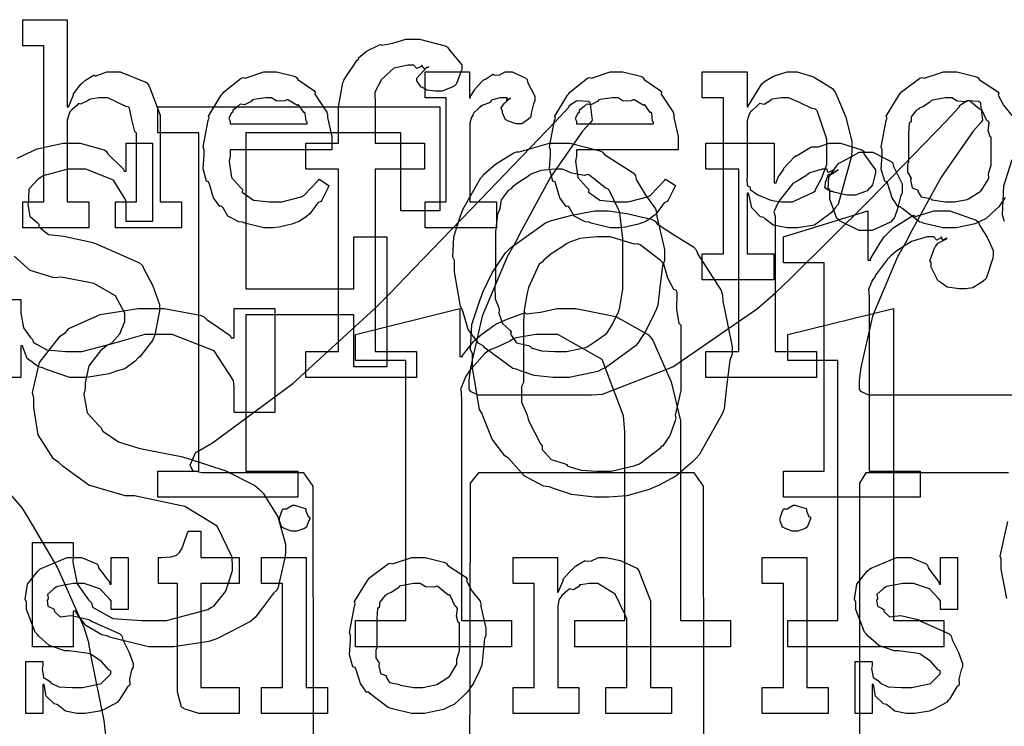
# Model space of a CAD drawing. Extents: x 0 to 8.5, y 0 to 11.
# Tile 289 of 379: x 2.49 to 3.015, y 9.542 to 9.919. Entities that reach past the tile are written whole.
import ezdxf

# ---------------------------------------------------------------- set-up
doc = ezdxf.new("R2010")
doc.units = 0
doc.layers.get('0').update_dxf_attribs({"linetype": 'CONTINUOUS'})

msp = doc.modelspace()

# ---------------------------------------------------------------- linework, layer by layer
at = {"color": 0}
for points in [[(2.49149, 9.82221), (2.50276, 9.82221), (2.50276, 9.90554), (2.49149, 9.90554), (2.49149, 9.91943), (2.51514, 9.91943), (2.51514, 9.87299), (2.51579, 9.87299), (2.51579, 9.87299), (2.51828, 9.87875), (2.51861, 9.87929), (2.5185, 9.87978), (2.52268, 9.88514), (2.52317, 9.88558), (2.52317, 9.88558), (2.52501, 9.8871), (2.52903, 9.88971), (2.52968, 9.88992), (2.53011, 9.88926), (2.53629, 9.89165), (2.53836, 9.89165), (2.5434, 9.89165), (2.55751, 9.8859), (2.55854, 9.88471), (2.55931, 9.88297), (2.56483, 9.86849), (2.56483, 9.86367), (2.56483, 9.82221), (2.57611, 9.82221), (2.57611, 9.80832), (2.54096, 9.80832), (2.54096, 9.82221), (2.55225, 9.82221), (2.55225, 9.85889), (2.55132, 9.85975), (2.54975, 9.8661), (2.54844, 9.87224), (2.54769, 9.87299), (2.54644, 9.87304), (2.53694, 9.87776), (2.53381, 9.87776), (2.53213, 9.87776), (2.52761, 9.87706), (2.52707, 9.8769), (2.52599, 9.87614), (2.52225, 9.87435), (2.52115, 9.87468), (2.521, 9.87451), (2.52024, 9.87364), (2.51768, 9.87125), (2.51682, 9.8705), (2.51665, 9.87017), (2.51617, 9.86925), (2.51514, 9.86572), (2.51514, 9.86453), (2.51514, 9.82221), (2.52664, 9.82221), (2.52664, 9.80832), (2.49149, 9.80832), (2.49149, 9.82221)], [(2.64258, 9.74235), (2.65994, 9.74235), (2.65994, 9.83957), (2.64258, 9.83957), (2.64258, 9.85346), (2.65994, 9.85346), (2.65994, 9.8719), (2.65989, 9.87294), (2.66228, 9.88579), (2.66276, 9.88687), (2.66297, 9.88758), (2.66992, 9.89785), (2.67079, 9.8986), (2.67068, 9.89914), (2.67486, 9.90256), (2.68153, 9.90576), (2.68272, 9.90619), (2.68317, 9.90576), (2.68896, 9.90696), (2.69581, 9.90901), (2.69814, 9.90901), (2.70313, 9.90901), (2.71685, 9.90543), (2.7181, 9.90468), (2.71912, 9.90321), (2.72569, 9.8954), (2.72569, 9.89274), (2.72499, 9.89128), (2.72347, 9.88661), (2.72265, 9.88471), (2.72222, 9.88428), (2.72103, 9.88351), (2.71522, 9.88124), (2.71332, 9.88124), (2.71175, 9.88124), (2.70708, 9.88172), (2.7054, 9.88286), (2.70486, 9.88319), (2.70404, 9.88336), (2.70182, 9.88683), (2.70182, 9.88797), (2.70176, 9.88824), (2.70703, 9.89404), (2.70811, 9.89426), (2.70811, 9.89447), (2.70768, 9.89399), (2.70557, 9.89318), (2.70469, 9.89492), (2.70443, 9.89492), (2.7041, 9.89438), (2.70171, 9.89339), (2.70014, 9.89512), (2.69965, 9.89512), (2.6971, 9.89512), (2.68946, 9.89361), (2.68554, 9.89008), (2.68468, 9.88906), (2.68294, 9.88747), (2.67936, 9.88081), (2.67947, 9.87429), (2.67947, 9.87213), (2.67947, 9.85346), (2.70594, 9.85346), (2.70594, 9.83957), (2.67947, 9.83957), (2.67947, 9.74235), (2.70161, 9.74235), (2.70161, 9.72846), (2.64258, 9.72846), (2.64258, 9.74235)], [(2.62386, 9.80832), (2.62011, 9.80832), (2.60997, 9.81088), (2.60889, 9.81136), (2.60682, 9.81158), (2.60097, 9.81461), (2.59836, 9.81896), (2.5976, 9.81982), (2.59663, 9.81976), (2.59326, 9.82437), (2.59104, 9.8316), (2.59065, 9.83285), (2.58946, 9.83328), (2.58768, 9.83974), (2.58826, 9.84744), (2.58826, 9.84999), (2.58768, 9.85157), (2.59044, 9.86567), (2.59088, 9.86692), (2.5905, 9.86794), (2.59728, 9.87907), (2.59804, 9.87993), (2.59858, 9.88069), (2.60801, 9.88813), (2.6091, 9.88861), (2.61019, 9.88824), (2.62011, 9.89165), (2.62343, 9.89165), (2.6269, 9.89165), (2.63629, 9.88932), (2.63732, 9.88883), (2.63829, 9.88747), (2.64681, 9.88167), (2.64751, 9.88081), (2.64735, 9.87972), (2.65365, 9.87007), (2.65403, 9.86888), (2.65414, 9.86729), (2.65642, 9.8571), (2.65642, 9.85368), (2.65642, 9.84999), (2.60215, 9.84999), (2.60215, 9.84651), (2.60157, 9.84386), (2.60286, 9.83513), (2.60758, 9.82981), (2.60867, 9.82872), (2.60861, 9.82736), (2.61453, 9.82303), (2.62315, 9.82221), (2.62603, 9.82221), (2.62978, 9.82221), (2.64003, 9.82493), (2.641, 9.82547), (2.6416, 9.82579), (2.64914, 9.8335), (2.64968, 9.83436), (2.65489, 9.83089), (2.65429, 9.82949), (2.65099, 9.82314), (2.65056, 9.82243), (2.64899, 9.82172), (2.64469, 9.81581), (2.64404, 9.81526), (2.6429, 9.81429), (2.63906, 9.81164), (2.63601, 9.8106), (2.63514, 9.81028), (2.6334, 9.80985), (2.62825, 9.8086), (2.62494, 9.80832), (2.62386, 9.80832)], [(2.70617, 9.82221), (2.71744, 9.82221), (2.71744, 9.87776), (2.70617, 9.87776), (2.70617, 9.89165), (2.72982, 9.89165), (2.72982, 9.87776), (2.73047, 9.87776), (2.73031, 9.87819), (2.73281, 9.88238), (2.73307, 9.88276), (2.73307, 9.88276), (2.73676, 9.88678), (2.73719, 9.8871), (2.73719, 9.8871), (2.73833, 9.88775), (2.74208, 9.89014), (2.74262, 9.89035), (2.74274, 9.88997), (2.74576, 9.88976), (2.74892, 9.89165), (2.75, 9.89165), (2.75265, 9.89165), (2.75999, 9.88824), (2.76064, 9.88753), (2.76074, 9.88607), (2.76476, 9.87858), (2.76476, 9.87603), (2.76406, 9.87451), (2.76281, 9.86947), (2.76264, 9.86757), (2.76238, 9.86714), (2.76129, 9.86632), (2.75771, 9.86387), (2.75651, 9.86387), (2.75483, 9.86387), (2.75022, 9.8655), (2.74978, 9.86583), (2.74903, 9.86594), (2.7474, 9.86962), (2.7474, 9.87082), (2.74729, 9.87082), (2.74681, 9.87244), (2.74849, 9.87494), (2.74869, 9.87517), (2.74869, 9.87517), (2.74903, 9.87517), (2.75142, 9.87728), (2.75174, 9.87733), (2.75174, 9.87756), (2.75125, 9.87711), (2.74957, 9.87603), (2.75022, 9.87776), (2.75022, 9.87776), (2.74963, 9.87776), (2.74826, 9.87776), (2.74783, 9.87776), (2.74625, 9.87776), (2.74208, 9.87668), (2.74154, 9.87646), (2.74089, 9.87522), (2.73611, 9.87338), (2.73568, 9.87299), (2.73481, 9.87224), (2.73226, 9.86968), (2.73172, 9.8686), (2.73156, 9.86822), (2.73085, 9.86746), (2.73004, 9.86415), (2.73004, 9.86301), (2.73004, 9.82221), (2.74436, 9.82221), (2.74436, 9.80832), (2.70617, 9.80832), (2.70617, 9.82221)], [(2.80871, 9.80832), (2.80496, 9.80832), (2.79482, 9.81088), (2.79372, 9.81136), (2.79167, 9.81158), (2.78581, 9.81461), (2.78321, 9.81896), (2.78244, 9.81982), (2.78147, 9.81976), (2.7781, 9.82437), (2.77588, 9.8316), (2.7755, 9.83285), (2.77431, 9.83328), (2.77251, 9.83974), (2.77311, 9.84744), (2.77311, 9.84999), (2.77251, 9.85157), (2.77528, 9.86567), (2.77572, 9.86692), (2.77533, 9.86794), (2.78213, 9.87907), (2.78288, 9.87993), (2.78342, 9.88069), (2.79286, 9.88813), (2.79394, 9.88861), (2.79503, 9.88824), (2.80496, 9.89165), (2.80826, 9.89165), (2.81174, 9.89165), (2.82113, 9.88932), (2.82215, 9.88883), (2.82314, 9.88747), (2.83165, 9.88167), (2.83236, 9.88081), (2.83219, 9.87972), (2.83849, 9.87007), (2.83886, 9.86888), (2.83897, 9.86729), (2.84125, 9.8571), (2.84125, 9.85368), (2.84125, 9.84999), (2.787, 9.84999), (2.787, 9.84651), (2.7864, 9.84386), (2.78771, 9.83513), (2.79243, 9.82981), (2.79351, 9.82872), (2.79346, 9.82736), (2.79937, 9.82303), (2.808, 9.82221), (2.81087, 9.82221), (2.81461, 9.82221), (2.82488, 9.82493), (2.82585, 9.82547), (2.82644, 9.82579), (2.83399, 9.8335), (2.83453, 9.83436), (2.83974, 9.83089), (2.83914, 9.82949), (2.83583, 9.82314), (2.83539, 9.82243), (2.83382, 9.82172), (2.82954, 9.81581), (2.82889, 9.81526), (2.82775, 9.81429), (2.82389, 9.81164), (2.82086, 9.8106), (2.81999, 9.81028), (2.81825, 9.80985), (2.8131, 9.8086), (2.80979, 9.80832), (2.80871, 9.80832)], [(2.85411, 9.79443), (2.8654, 9.79443), (2.8654, 9.87776), (2.85411, 9.87776), (2.85411, 9.89165), (2.87799, 9.89165), (2.87799, 9.87299), (2.87864, 9.87299), (2.87879, 9.87354), (2.8859, 9.88514), (2.88687, 9.88601), (2.88687, 9.88629), (2.89204, 9.88921), (2.89936, 9.89165), (2.90186, 9.89165), (2.90474, 9.89165), (2.91336, 9.88894), (2.92361, 9.88265), (2.92507, 9.88081), (2.92589, 9.87879), (2.93078, 9.8674), (2.93397, 9.85439), (2.93397, 9.84999), (2.93375, 9.84662), (2.92654, 9.82081), (2.92507, 9.81896), (2.92296, 9.81629), (2.91396, 9.80968), (2.90483, 9.80832), (2.90186, 9.80832), (2.89936, 9.80832), (2.89199, 9.80968), (2.88786, 9.81287), (2.88687, 9.81375), (2.8851, 9.81418), (2.88058, 9.81907), (2.87907, 9.82553), (2.87864, 9.82676), (2.87799, 9.82676), (2.87799, 9.79443), (2.89231, 9.79443), (2.89231, 9.78054), (2.85411, 9.78054), (2.85411, 9.79443)], [(2.60215, 9.86387), (2.64318, 9.86387), (2.64318, 9.86475), (2.64264, 9.86518), (2.64225, 9.86957), (2.64208, 9.86996), (2.64144, 9.86985), (2.63883, 9.87381), (2.6384, 9.87408), (2.63803, 9.87369), (2.63292, 9.87657), (2.63232, 9.87668), (2.63129, 9.87603), (2.62706, 9.87592), (2.62429, 9.87776), (2.62343, 9.87776), (2.6211, 9.87776), (2.61475, 9.8769), (2.6141, 9.87668), (2.61328, 9.87582), (2.60981, 9.87403), (2.60781, 9.87435), (2.60736, 9.87408), (2.60639, 9.87332), (2.60351, 9.87093), (2.60351, 9.87017), (2.60346, 9.86996), (2.60275, 9.86931), (2.6014, 9.86669), (2.60215, 9.86524), (2.60215, 9.86475), (2.60215, 9.86387)], [(2.787, 9.86387), (2.82801, 9.86387), (2.82801, 9.86475), (2.82747, 9.86518), (2.8271, 9.86957), (2.82693, 9.86996), (2.82628, 9.86985), (2.82368, 9.87381), (2.82324, 9.87408), (2.82286, 9.87369), (2.81776, 9.87657), (2.81717, 9.87668), (2.81614, 9.87603), (2.8119, 9.87592), (2.80914, 9.87776), (2.80826, 9.87776), (2.80593, 9.87776), (2.79958, 9.8769), (2.79893, 9.87668), (2.79812, 9.87582), (2.79465, 9.87403), (2.79264, 9.87435), (2.79221, 9.87408), (2.79124, 9.87332), (2.78836, 9.87093), (2.78836, 9.87017), (2.78831, 9.86996), (2.7876, 9.86931), (2.78624, 9.86669), (2.787, 9.86524), (2.787, 9.86475), (2.787, 9.86387)], [(2.89817, 9.82221), (2.90224, 9.82221), (2.91347, 9.82731), (2.91444, 9.82829), (2.91456, 9.82883), (2.91764, 9.83464), (2.92051, 9.84213), (2.92051, 9.84457), (2.92051, 9.85542), (2.92025, 9.85667), (2.91542, 9.87071), (2.91444, 9.87169), (2.91254, 9.87207), (2.90603, 9.87528), (2.90013, 9.87776), (2.89817, 9.87776), (2.89632, 9.87776), (2.89139, 9.87706), (2.89079, 9.8769), (2.89025, 9.87603), (2.88715, 9.87418), (2.88471, 9.87463), (2.88428, 9.87429), (2.8834, 9.87349), (2.88064, 9.87104), (2.87989, 9.87028), (2.87972, 9.86996), (2.87907, 9.86908), (2.87799, 9.8655), (2.87799, 9.86431), (2.87799, 9.83567), (2.87782, 9.83453), (2.8781, 9.83089), (2.87944, 9.83018), (2.87972, 9.82981), (2.87967, 9.82883), (2.88379, 9.82601), (2.88428, 9.82568), (2.88428, 9.82568), (2.89014, 9.82324), (2.89079, 9.82308), (2.89128, 9.82286), (2.89643, 9.82221), (2.89817, 9.82221)], [(2.98633, 9.82221), (2.98876, 9.82221), (2.99539, 9.82351), (2.9961, 9.82374), (2.9961, 9.82374), (3.00239, 9.82764), (3.00282, 9.82807), (3.00293, 9.82813), (3.00672, 9.83421), (3.00694, 9.83479), (3.00694, 9.83479), (3.00683, 9.83729), (3.00825, 9.84179), (3.00825, 9.84326), (3.00825, 9.85672), (3.00765, 9.85688), (3.00667, 9.86019), (3.00717, 9.86436), (3.00694, 9.86496), (3.00603, 9.86556), (3.00325, 9.87125), (3.00282, 9.87169), (3.00201, 9.87158), (2.99675, 9.87603), (2.9961, 9.87625), (2.99485, 9.87565), (2.99013, 9.87587), (2.98725, 9.87776), (2.98633, 9.87776), (2.98383, 9.87776), (2.977, 9.87651), (2.97635, 9.87625), (2.97542, 9.87522), (2.97185, 9.87283), (2.96978, 9.87218), (2.9694, 9.87169), (2.96832, 9.87088), (2.96556, 9.86762), (2.96565, 9.86556), (2.9655, 9.86496), (2.96457, 9.86426), (2.96419, 9.85861), (2.96419, 9.85672), (2.96419, 9.84326), (2.96365, 9.84213), (2.9636, 9.838), (2.96528, 9.83544), (2.9655, 9.83479), (2.96517, 9.83371), (2.96604, 9.82969), (2.96897, 9.82861), (2.9694, 9.82807), (2.96912, 9.82769), (2.97097, 9.82487), (2.97564, 9.824), (2.97635, 9.82374), (2.97657, 9.82335), (2.98389, 9.82221), (2.98633, 9.82221)], [(2.56358, 9.6785), (2.5855, 9.6785), (2.5855, 9.85906), (2.56358, 9.85906), (2.56358, 9.87294), (2.71397, 9.87294), (2.71397, 9.81739), (2.69314, 9.81739), (2.69314, 9.85906), (2.61046, 9.85906), (2.61046, 9.77572), (2.66818, 9.77572), (2.66818, 9.8035), (2.68576, 9.8035), (2.68576, 9.73406), (2.66818, 9.73406), (2.66818, 9.76183), (2.61046, 9.76183), (2.61046, 9.6785), (2.63824, 9.6785), (2.63824, 9.66461), (2.56358, 9.66461), (2.56358, 9.6785)], [(2.77789, 9.72846), (2.77453, 9.72846), (2.76443, 9.72954), (2.75663, 9.7321), (2.75489, 9.73281), (2.75299, 9.73324), (2.73828, 9.74408), (2.73708, 9.74539), (2.73486, 9.74653), (2.72917, 9.75407), (2.72646, 9.76324), (2.72581, 9.76514), (2.7251, 9.76633), (2.7219, 9.78483), (2.7219, 9.79096), (2.72097, 9.79275), (2.72151, 9.80354), (2.72515, 9.81467), (2.72581, 9.81657), (2.7264, 9.81814), (2.73589, 9.83501), (2.73708, 9.83632), (2.73731, 9.83681), (2.74371, 9.84229), (2.75315, 9.84819), (2.75489, 9.8489), (2.75646, 9.8489), (2.77251, 9.85346), (2.77789, 9.85346), (2.78358, 9.85346), (2.79893, 9.84967), (2.80067, 9.8489), (2.80186, 9.84744), (2.81722, 9.83772), (2.81847, 9.83632), (2.81885, 9.8341), (2.82368, 9.82607), (2.8291, 9.81853), (2.82975, 9.81657), (2.82981, 9.81429), (2.83388, 9.79682), (2.83388, 9.79096), (2.8329, 9.78803), (2.83137, 9.77647), (2.8304, 9.76708), (2.82975, 9.76514), (2.82844, 9.76247), (2.824, 9.75336), (2.81967, 9.74681), (2.81847, 9.74539), (2.8164, 9.74382), (2.8024, 9.73356), (2.80067, 9.73281), (2.79839, 9.73172), (2.78299, 9.72846), (2.77789, 9.72846)], [(2.85607, 9.74235), (2.87364, 9.74235), (2.87364, 9.83957), (2.85607, 9.83957), (2.85607, 9.85346), (2.89253, 9.85346), (2.89253, 9.83242), (2.89361, 9.83242), (2.89361, 9.83242), (2.89453, 9.83529), (2.89729, 9.83919), (2.89774, 9.83979), (2.89751, 9.84), (2.90338, 9.84625), (2.90403, 9.84674), (2.90429, 9.84668), (2.91168, 9.85124), (2.91249, 9.85151), (2.91249, 9.85151), (2.91607, 9.85151), (2.92182, 9.85346), (2.92378, 9.85346), (2.9279, 9.85346), (2.93918, 9.85004), (2.94026, 9.84933), (2.94026, 9.84788), (2.94342, 9.84332), (2.94656, 9.83925), (2.94656, 9.83783), (2.94618, 9.83621), (2.94499, 9.83128), (2.94342, 9.82949), (2.94287, 9.82894), (2.94217, 9.82813), (2.93582, 9.82568), (2.93375, 9.82568), (2.93121, 9.82568), (2.92421, 9.82731), (2.92356, 9.82764), (2.92247, 9.82775), (2.91954, 9.82964), (2.91986, 9.83192), (2.91986, 9.83262), (2.91986, 9.83262), (2.9215, 9.83675), (2.92182, 9.83697), (2.92182, 9.83697), (2.92307, 9.83697), (2.92617, 9.83908), (2.9266, 9.83914), (2.9266, 9.83936), (2.926, 9.83886), (2.92378, 9.83768), (2.92399, 9.83936), (2.92399, 9.83936), (2.92344, 9.83882), (2.92117, 9.83783), (2.92068, 9.83957), (2.92051, 9.83957), (2.91808, 9.83957), (2.91157, 9.83763), (2.91075, 9.83718), (2.90929, 9.8361), (2.90468, 9.83322), (2.90246, 9.83192), (2.90186, 9.83132), (2.90104, 9.83024), (2.89578, 9.82368), (2.89535, 9.82286), (2.89438, 9.82156), (2.89236, 9.81694), (2.89296, 9.81456), (2.89296, 9.81375), (2.89296, 9.74235), (2.9151, 9.74235), (2.9151, 9.72846), (2.85607, 9.72846), (2.85607, 9.74235)], [(2.94146, 9.80697), (2.93782, 9.80697), (2.92774, 9.81185), (2.92692, 9.81282), (2.92583, 9.81332), (2.92215, 9.82357), (2.92215, 9.82693), (2.92215, 9.82867), (2.92128, 9.82926), (2.92171, 9.83535), (2.92611, 9.84179), (2.92692, 9.84278), (2.92746, 9.8431), (2.93793, 9.84864), (2.94146, 9.84864), (2.94504, 9.84864), (2.95492, 9.84375), (2.95578, 9.84278), (2.95622, 9.84115), (2.96078, 9.83182), (2.96078, 9.82867), (2.96078, 9.82693), (2.95996, 9.82508), (2.95828, 9.81853), (2.9566, 9.81381), (2.95578, 9.81282), (2.95454, 9.81136), (2.94472, 9.80697), (2.94146, 9.80697)], [(2.77789, 9.74235), (2.78168, 9.74235), (2.79199, 9.74451), (2.79308, 9.74496), (2.79312, 9.74522), (2.79742, 9.74799), (2.803, 9.75196), (2.80371, 9.75276), (2.80371, 9.75276), (2.8061, 9.75689), (2.80946, 9.7634), (2.80979, 9.76449), (2.81, 9.76492), (2.81174, 9.7755), (2.81174, 9.77903), (2.81174, 9.8029), (2.81147, 9.80382), (2.81011, 9.81635), (2.80979, 9.81743), (2.80935, 9.81808), (2.80436, 9.82835), (2.80371, 9.82915), (2.80225, 9.82969), (2.79417, 9.83632), (2.79308, 9.83675), (2.79107, 9.83632), (2.78444, 9.83751), (2.77951, 9.83957), (2.77789, 9.83957), (2.77539, 9.83957), (2.76807, 9.83886), (2.76351, 9.83724), (2.76247, 9.83675), (2.76079, 9.83556), (2.75549, 9.83219), (2.75271, 9.83003), (2.75206, 9.82915), (2.75043, 9.82818), (2.74675, 9.82329), (2.7461, 9.81858), (2.74576, 9.81743), (2.74485, 9.81586), (2.74382, 9.80615), (2.74382, 9.8029), (2.74382, 9.77903), (2.74337, 9.77701), (2.74365, 9.7704), (2.74544, 9.76563), (2.74576, 9.76449), (2.74556, 9.76275), (2.74756, 9.75717), (2.75136, 9.75364), (2.75206, 9.75276), (2.75179, 9.75163), (2.75504, 9.74701), (2.76139, 9.74544), (2.76247, 9.74496), (2.76269, 9.74431), (2.76824, 9.74268), (2.77544, 9.74235), (2.77789, 9.74235)], [(2.80072, 9.66461), (2.7966, 9.66461), (2.78435, 9.66596), (2.77462, 9.66917), (2.77251, 9.67003), (2.76932, 9.67051), (2.75906, 9.67594), (2.75211, 9.68381), (2.7506, 9.68544), (2.74869, 9.68653), (2.74192, 9.69553), (2.73731, 9.70703), (2.73649, 9.70931), (2.73529, 9.71143), (2.7315, 9.73361), (2.7315, 9.741), (2.73042, 9.74333), (2.73107, 9.75667), (2.73562, 9.77012), (2.73649, 9.77246), (2.73699, 9.77393), (2.74197, 9.78424), (2.74908, 9.79492), (2.7506, 9.79656), (2.75174, 9.79764), (2.77035, 9.81108), (2.77251, 9.81196), (2.7736, 9.81218), (2.7844, 9.815), (2.7966, 9.81739), (2.80072, 9.81739), (2.80399, 9.81739), (2.81386, 9.81603), (2.82676, 9.81287), (2.82894, 9.81196), (2.82997, 9.81039), (2.83925, 9.80436), (2.84933, 9.79824), (2.85086, 9.79656), (2.85172, 9.79432), (2.8641, 9.77485), (2.86496, 9.77246), (2.86513, 9.76926), (2.86774, 9.75624), (2.86996, 9.74485), (2.86996, 9.741), (2.86888, 9.73753), (2.86708, 9.72342), (2.86578, 9.71169), (2.86496, 9.70931), (2.8635, 9.70676), (2.85238, 9.68713), (2.85086, 9.68544), (2.84874, 9.68321), (2.83996, 9.67572), (2.83111, 9.67096), (2.82894, 9.67003), (2.82568, 9.66868), (2.81381, 9.66531), (2.80399, 9.66461), (2.80072, 9.66461)], [(2.89751, 9.6785), (2.91922, 9.6785), (2.91922, 9.78961), (2.89751, 9.78961), (2.89751, 9.8035), (2.94243, 9.81739), (2.94243, 9.79113), (2.94396, 9.79113), (2.94379, 9.79178), (2.9484, 9.79949), (2.94894, 9.80024), (2.94894, 9.80024), (2.95111, 9.80344), (2.95578, 9.80811), (2.95654, 9.80871), (2.95692, 9.80892), (2.96599, 9.81461), (2.96696, 9.815), (2.96789, 9.81446), (2.97775, 9.81739), (2.98107, 9.81739), (2.98617, 9.81739), (3.00017, 9.81233), (3.00146, 9.81131), (3.00211, 9.80968), (3.00635, 9.80306), (3.00928, 9.79622), (3.00928, 9.79394), (3.00917, 9.79221), (3.00564, 9.78136), (3.00493, 9.78049), (3.00336, 9.7794), (2.99854, 9.77632), (2.99468, 9.77572), (2.99343, 9.77572), (2.99121, 9.77572), (2.98469, 9.77669), (2.98161, 9.77897), (2.98085, 9.77963), (2.98004, 9.77994), (2.97629, 9.78737), (2.97629, 9.78982), (2.97547, 9.79064), (2.97825, 9.79796), (2.97868, 9.7985), (2.97868, 9.7985), (2.97987, 9.80013), (2.984, 9.80236), (2.98454, 9.8024), (2.98454, 9.80306), (2.98426, 9.80257), (2.98253, 9.80154), (2.98172, 9.80328), (2.9815, 9.80328), (2.98128, 9.80279), (2.97933, 9.80176), (2.97771, 9.8035), (2.97715, 9.8035), (2.97407, 9.8035), (2.96582, 9.801), (2.96479, 9.80046), (2.96294, 9.79926), (2.95747, 9.79562), (2.95469, 9.79346), (2.95394, 9.79264), (2.95301, 9.79167), (2.94661, 9.78304), (2.94613, 9.78201), (2.94499, 9.7806), (2.94287, 9.77533), (2.94308, 9.77143), (2.94308, 9.77007), (2.94308, 9.6785), (2.97043, 9.6785), (2.97043, 9.66461), (2.89751, 9.66461), (2.89751, 9.6785)], [(2.80072, 9.6785), (2.80544, 9.6785), (2.81825, 9.68143), (2.81961, 9.68197), (2.82058, 9.68229), (2.83176, 9.69092), (2.83263, 9.69194), (2.83322, 9.69189), (2.83669, 9.69715), (2.83979, 9.70551), (2.84022, 9.70692), (2.83974, 9.70833), (2.84283, 9.72146), (2.84283, 9.72581), (2.84283, 9.75618), (2.84169, 9.75722), (2.8405, 9.76497), (2.84065, 9.77365), (2.84022, 9.77507), (2.83892, 9.77544), (2.83578, 9.78153), (2.8335, 9.78901), (2.83263, 9.79004), (2.83154, 9.79107), (2.8209, 9.79926), (2.81961, 9.79981), (2.81793, 9.79958), (2.80501, 9.8035), (2.80072, 9.8035), (2.79775, 9.8035), (2.78879, 9.80257), (2.78293, 9.80046), (2.78162, 9.79981), (2.77968, 9.79839), (2.77349, 9.79438), (2.76947, 9.79113), (2.76861, 9.79004), (2.76704, 9.78896), (2.76144, 9.77653), (2.76101, 9.77507), (2.76053, 9.77251), (2.75906, 9.76437), (2.75863, 9.75825), (2.75863, 9.75618), (2.75863, 9.72581), (2.7576, 9.72364), (2.75765, 9.71528), (2.76058, 9.70839), (2.76101, 9.70692), (2.76133, 9.70546), (2.76774, 9.69303), (2.76861, 9.69194), (2.76872, 9.69006), (2.77339, 9.68463), (2.78033, 9.68261), (2.78162, 9.68197), (2.78233, 9.6811), (2.78944, 9.67893), (2.7979, 9.6785), (2.80072, 9.6785)], [(2.56586, 9.58475), (2.55849, 9.58475), (2.53842, 9.58963), (2.53635, 9.5906), (2.53375, 9.5911), (2.52513, 9.59608), (2.52029, 9.60243), (2.51964, 9.60363), (2.51833, 9.60363), (2.51833, 9.58475), (2.49664, 9.58475), (2.49664, 9.64031), (2.51833, 9.64031), (2.51833, 9.63292), (2.51818, 9.62989), (2.52051, 9.61833), (2.52647, 9.60981), (2.5281, 9.60818), (2.52875, 9.60579), (2.53956, 9.59983), (2.55501, 9.59864), (2.56022, 9.59864), (2.56819, 9.59864), (2.59022, 9.6046), (2.59212, 9.60579), (2.59347, 9.60644), (2.59978, 9.61442), (2.6034, 9.62537), (2.6034, 9.62901), (2.60308, 9.63297), (2.59526, 9.64908), (2.5779, 9.65961), (2.57281, 9.66069), (2.55111, 9.66525), (2.54606, 9.66521), (2.52681, 9.67096), (2.51303, 9.68099), (2.51074, 9.68306), (2.50782, 9.68506), (2.49963, 9.69781), (2.49729, 9.71246), (2.49729, 9.71733), (2.49658, 9.72049), (2.50043, 9.73649), (2.51139, 9.75043), (2.51421, 9.7525), (2.51611, 9.75456), (2.53271, 9.76199), (2.553, 9.76531), (2.55979, 9.76531), (2.56685, 9.76531), (2.58615, 9.76172), (2.588, 9.76096), (2.58968, 9.75944), (2.60211, 9.75087), (2.60275, 9.74968), (2.60428, 9.74968), (2.60428, 9.76531), (2.62597, 9.76531), (2.62597, 9.70975), (2.60428, 9.70975), (2.60428, 9.72319), (2.60389, 9.72678), (2.59353, 9.74268), (2.57113, 9.75142), (2.56369, 9.75142), (2.55653, 9.75142), (2.53674, 9.74567), (2.53504, 9.74447), (2.53293, 9.74274), (2.52681, 9.73465), (2.52485, 9.72558), (2.52485, 9.72254), (2.52414, 9.71951), (2.52582, 9.70958), (2.53168, 9.70313), (2.5331, 9.70171), (2.53424, 9.69987), (2.54254, 9.69401), (2.55344, 9.69075), (2.55587, 9.69021), (2.57607, 9.68631), (2.58035, 9.68506), (2.59983, 9.67865), (2.6154, 9.67079), (2.61774, 9.66872), (2.61968, 9.66667), (2.62761, 9.65408), (2.63163, 9.63954), (2.63163, 9.63465), (2.63129, 9.63222), (2.62782, 9.61643), (2.62706, 9.6149), (2.62522, 9.61322), (2.61996, 9.60622), (2.61546, 9.60026), (2.61404, 9.59907), (2.61257, 9.59793), (2.59543, 9.58908), (2.59343, 9.58843), (2.59082, 9.58751), (2.5721, 9.58475), (2.56586, 9.58475)], [(2.66911, 9.59864), (2.69581, 9.59864), (2.69581, 9.73753), (2.66911, 9.73753), (2.66911, 9.75142), (2.72467, 9.76531), (2.72467, 9.73969), (2.72618, 9.73969), (2.72607, 9.74024), (2.73215, 9.74783), (2.73292, 9.74858), (2.73292, 9.74858), (2.73639, 9.75157), (2.74289, 9.75624), (2.74397, 9.75683), (2.74431, 9.757), (2.75, 9.75956), (2.75808, 9.76253), (2.7596, 9.76292), (2.76014, 9.76237), (2.76768, 9.76329), (2.77658, 9.76531), (2.77957, 9.76531), (2.78662, 9.76531), (2.80794, 9.76107), (2.82531, 9.75119), (2.82775, 9.74838), (2.82937, 9.74468), (2.83757, 9.72613), (2.8425, 9.70524), (2.8425, 9.69824), (2.8425, 9.59864), (2.86919, 9.59864), (2.86919, 9.58475), (2.78608, 9.58475), (2.78608, 9.59864), (2.81278, 9.59864), (2.81278, 9.69954), (2.81201, 9.7079), (2.80072, 9.73801), (2.77701, 9.75142), (2.76915, 9.75142), (2.76525, 9.75142), (2.75483, 9.74963), (2.75353, 9.74924), (2.75179, 9.74794), (2.74539, 9.74496), (2.74046, 9.74311), (2.73942, 9.74229), (2.73796, 9.74115), (2.72987, 9.73199), (2.72922, 9.73079), (2.72786, 9.72911), (2.72532, 9.72254), (2.72553, 9.71669), (2.72553, 9.71474), (2.72553, 9.59864), (2.75222, 9.59864), (2.75222, 9.58475), (2.66911, 9.58475), (2.66911, 9.59864)], [(2.89979, 9.59864), (2.92649, 9.59864), (2.92649, 9.73753), (2.89979, 9.73753), (2.89979, 9.75142), (2.95622, 9.76531), (2.95622, 9.59864), (2.98292, 9.59864), (2.98292, 9.58475), (2.89979, 9.58475), (2.89979, 9.59864)], [(2.63644, 9.64632), (2.63493, 9.64632), (2.63069, 9.64794), (2.63037, 9.64828), (2.62967, 9.64844), (2.62842, 9.65192), (2.62842, 9.65306), (2.62842, 9.65349), (2.62842, 9.65349), (2.63004, 9.65793), (2.63037, 9.65826), (2.63037, 9.65826), (2.63226, 9.65826), (2.63536, 9.66021), (2.63644, 9.66021), (2.63644, 9.66021), (2.64214, 9.65858), (2.64253, 9.65826), (2.64253, 9.65733), (2.64367, 9.65457), (2.64469, 9.65375), (2.64469, 9.65349), (2.64469, 9.65306), (2.64421, 9.65201), (2.64285, 9.6486), (2.64253, 9.64828), (2.64187, 9.64779), (2.63781, 9.64632), (2.63644, 9.64632)], [(2.90365, 9.64632), (2.90213, 9.64632), (2.89789, 9.64794), (2.89757, 9.64828), (2.89686, 9.64844), (2.89561, 9.65192), (2.89561, 9.65306), (2.89561, 9.65349), (2.89561, 9.65349), (2.89725, 9.65793), (2.89757, 9.65826), (2.89757, 9.65826), (2.89947, 9.65826), (2.90256, 9.66021), (2.90365, 9.66021), (2.90365, 9.66021), (2.90935, 9.65858), (2.90972, 9.65826), (2.90972, 9.65733), (2.91086, 9.65457), (2.91189, 9.65375), (2.91189, 9.65349), (2.91189, 9.65306), (2.9114, 9.65201), (2.91004, 9.6486), (2.90972, 9.64828), (2.90907, 9.64779), (2.905, 9.64632), (2.90365, 9.64632)], [(2.58822, 9.5491), (2.58544, 9.5491), (2.57764, 9.55165), (2.57715, 9.55214), (2.57611, 9.55246), (2.57411, 9.56039), (2.57411, 9.56299), (2.57411, 9.61854), (2.56392, 9.61854), (2.56392, 9.63243), (2.56543, 9.63243), (2.56543, 9.63243), (2.5701, 9.63265), (2.57042, 9.63265), (2.57042, 9.63265), (2.57324, 9.63346), (2.57346, 9.63351), (2.57346, 9.63357), (2.57508, 9.63493), (2.57519, 9.63504), (2.57519, 9.63504), (2.57617, 9.63683), (2.57628, 9.63699), (2.57975, 9.64632), (2.58649, 9.64632), (2.58649, 9.63243), (2.60688, 9.63243), (2.60688, 9.61854), (2.58649, 9.61854), (2.58649, 9.56299), (2.60688, 9.56299), (2.60688, 9.5491), (2.60601, 9.5491), (2.60406, 9.5491), (2.6034, 9.5491), (2.60226, 9.5491), (2.59967, 9.5491), (2.59885, 9.5491), (2.59754, 9.5491), (2.59463, 9.5491), (2.59364, 9.5491), (2.59229, 9.5491), (2.58919, 9.5491), (2.58822, 9.5491)], [(2.52235, 9.5491), (2.52029, 9.5491), (2.51426, 9.55029), (2.51064, 9.55311), (2.50976, 9.55388), (2.50814, 9.55425), (2.5039, 9.55832), (2.5031, 9.56353), (2.50282, 9.56451), (2.50217, 9.56451), (2.50217, 9.5491), (2.49306, 9.5491), (2.49306, 9.57687), (2.50217, 9.57687), (2.50217, 9.57449), (2.50185, 9.57308), (2.50261, 9.56836), (2.50558, 9.56657), (2.50629, 9.56603), (2.50624, 9.56543), (2.51069, 9.56337), (2.51764, 9.56299), (2.51997, 9.56299), (2.52333, 9.56299), (2.53261, 9.56483), (2.53342, 9.56515), (2.53358, 9.56537), (2.53842, 9.57026), (2.53842, 9.57189), (2.53733, 9.57238), (2.53353, 9.57682), (2.5275, 9.58094), (2.52539, 9.58122), (2.51628, 9.58251), (2.51394, 9.58251), (2.50564, 9.58535), (2.50006, 9.59039), (2.49914, 9.59142), (2.49804, 9.59244), (2.49349, 9.60454), (2.49349, 9.60856), (2.49268, 9.61014), (2.49403, 9.61811), (2.49946, 9.62511), (2.50065, 9.62614), (2.50157, 9.62657), (2.51519, 9.63243), (2.51975, 9.63243), (2.52274, 9.63243), (2.53093, 9.62901), (2.53168, 9.62831), (2.53196, 9.62685), (2.53771, 9.61919), (2.53797, 9.61811), (2.53863, 9.61811), (2.53863, 9.63243), (2.54775, 9.63243), (2.54775, 9.60465), (2.53863, 9.60465), (2.53863, 9.60921), (2.53754, 9.6104), (2.53267, 9.61567), (2.52425, 9.61854), (2.52149, 9.61854), (2.51844, 9.61854), (2.51004, 9.61692), (2.50933, 9.6166), (2.50808, 9.61567), (2.50461, 9.61257), (2.50499, 9.61089), (2.50499, 9.61029), (2.50456, 9.6096), (2.50493, 9.60639), (2.50786, 9.60488), (2.50846, 9.60444), (2.50831, 9.60368), (2.51139, 9.60069), (2.51719, 9.60135), (2.51824, 9.60118), (2.52669, 9.59924), (2.52854, 9.5981), (2.54329, 9.59158), (2.54428, 9.59056), (2.54486, 9.58843), (2.54818, 9.58165), (2.55035, 9.57579), (2.55035, 9.57383), (2.54958, 9.57243), (2.54844, 9.56743), (2.54867, 9.56478), (2.54839, 9.56407), (2.54731, 9.56326), (2.54335, 9.55664), (2.54275, 9.55604), (2.54189, 9.55496), (2.53494, 9.55117), (2.53407, 9.55083), (2.5325, 9.5504), (2.52485, 9.5491), (2.52235, 9.5491)], [(2.61888, 9.56299), (2.63015, 9.56299), (2.63015, 9.61854), (2.61888, 9.61854), (2.61888, 9.63243), (2.64274, 9.63243), (2.64274, 9.56299), (2.65403, 9.56299), (2.65403, 9.5491), (2.61888, 9.5491), (2.61888, 9.56299)], [(2.70258, 9.5491), (2.69883, 9.5491), (2.68869, 9.55149), (2.68761, 9.55192), (2.68642, 9.55219), (2.67686, 9.55951), (2.67611, 9.56039), (2.67497, 9.56039), (2.67165, 9.56511), (2.66938, 9.57238), (2.66894, 9.57363), (2.66769, 9.574), (2.66575, 9.5804), (2.66635, 9.58822), (2.66635, 9.59076), (2.66575, 9.59233), (2.66851, 9.60644), (2.66894, 9.60769), (2.66857, 9.60878), (2.67535, 9.62007), (2.67611, 9.62093), (2.67665, 9.62169), (2.68647, 9.62896), (2.68761, 9.62939), (2.68869, 9.62901), (2.69911, 9.63243), (2.70258, 9.63243), (2.70628, 9.63243), (2.71619, 9.62993), (2.71733, 9.62939), (2.71826, 9.62804), (2.72786, 9.6219), (2.72862, 9.62093), (2.72825, 9.61985), (2.73113, 9.61464), (2.73557, 9.609), (2.736, 9.60769), (2.73583, 9.60618), (2.73861, 9.59462), (2.73861, 9.59076), (2.73779, 9.58919), (2.73643, 9.57493), (2.736, 9.57363), (2.73497, 9.57156), (2.73193, 9.56521), (2.72939, 9.56136), (2.72862, 9.56039), (2.72694, 9.55881), (2.72179, 9.55414), (2.71843, 9.55246), (2.71733, 9.55192), (2.71599, 9.55122), (2.70589, 9.5491), (2.70258, 9.5491)], [(2.7531, 9.56299), (2.76438, 9.56299), (2.76438, 9.61854), (2.7531, 9.61854), (2.7531, 9.63243), (2.77675, 9.63243), (2.77675, 9.61376), (2.77718, 9.61376), (2.77718, 9.61376), (2.77968, 9.61951), (2.78, 9.62007), (2.77974, 9.62056), (2.78429, 9.62571), (2.78478, 9.62614), (2.78478, 9.62614), (2.7864, 9.62776), (2.79085, 9.63043), (2.7915, 9.63069), (2.79161, 9.63038), (2.79497, 9.63049), (2.79872, 9.63243), (2.79997, 9.63243), (2.80257, 9.63243), (2.81044, 9.63069), (2.81913, 9.62668), (2.82015, 9.62549), (2.82075, 9.62375), (2.82644, 9.60926), (2.82644, 9.60444), (2.82644, 9.56299), (2.83772, 9.56299), (2.83772, 9.5491), (2.80257, 9.5491), (2.80257, 9.56299), (2.81386, 9.56299), (2.81386, 9.59967), (2.81278, 9.60211), (2.80761, 9.61274), (2.79844, 9.61854), (2.79542, 9.61854), (2.79372, 9.61854), (2.78922, 9.61783), (2.78868, 9.61768), (2.78819, 9.61686), (2.78537, 9.61513), (2.78321, 9.61556), (2.78282, 9.61529), (2.78196, 9.61447), (2.77919, 9.61203), (2.77865, 9.61122), (2.77849, 9.61094), (2.77778, 9.61003), (2.77696, 9.6065), (2.77696, 9.60531), (2.77696, 9.56299), (2.78825, 9.56299), (2.78825, 9.5491), (2.7531, 9.5491), (2.7531, 9.56299)], [(2.88607, 9.56299), (2.89735, 9.56299), (2.89735, 9.61854), (2.88607, 9.61854), (2.88607, 9.63243), (2.90994, 9.63243), (2.90994, 9.56299), (2.92122, 9.56299), (2.92122, 9.5491), (2.88607, 9.5491), (2.88607, 9.56299)], [(2.96496, 9.5491), (2.96289, 9.5491), (2.95688, 9.55029), (2.95324, 9.55311), (2.95236, 9.55388), (2.95074, 9.55425), (2.9465, 9.55832), (2.94569, 9.56353), (2.94542, 9.56451), (2.94476, 9.56451), (2.94476, 9.5491), (2.93565, 9.5491), (2.93565, 9.57687), (2.94476, 9.57687), (2.94476, 9.57449), (2.94444, 9.57308), (2.94521, 9.56836), (2.94819, 9.56657), (2.94889, 9.56603), (2.94883, 9.56543), (2.95329, 9.56337), (2.96024, 9.56299), (2.96257, 9.56299), (2.96593, 9.56299), (2.97521, 9.56483), (2.97601, 9.56515), (2.97618, 9.56537), (2.98101, 9.57026), (2.98101, 9.57189), (2.97993, 9.57238), (2.97613, 9.57682), (2.97011, 9.58094), (2.96799, 9.58122), (2.95888, 9.58251), (2.95654, 9.58251), (2.94824, 9.58535), (2.94265, 9.59039), (2.94174, 9.59142), (2.94065, 9.59244), (2.93608, 9.60454), (2.93608, 9.60856), (2.93528, 9.61014), (2.93664, 9.61811), (2.94206, 9.62511), (2.94325, 9.62614), (2.94417, 9.62657), (2.95779, 9.63243), (2.96235, 9.63243), (2.96533, 9.63243), (2.97353, 9.62901), (2.97428, 9.62831), (2.97456, 9.62685), (2.98031, 9.61919), (2.98058, 9.61811), (2.98122, 9.61811), (2.98122, 9.63243), (2.99035, 9.63243), (2.99035, 9.60465), (2.98122, 9.60465), (2.98122, 9.60921), (2.98014, 9.6104), (2.97526, 9.61567), (2.96685, 9.61854), (2.96408, 9.61854), (2.96104, 9.61854), (2.95264, 9.61692), (2.95193, 9.6166), (2.95068, 9.61567), (2.94721, 9.61257), (2.9476, 9.61089), (2.9476, 9.61029), (2.94715, 9.6096), (2.94754, 9.60639), (2.95047, 9.60488), (2.95107, 9.60444), (2.9509, 9.60368), (2.954, 9.60069), (2.95979, 9.60135), (2.96083, 9.60118), (2.96929, 9.59924), (2.97114, 9.5981), (2.98589, 9.59158), (2.98687, 9.59056), (2.98747, 9.58843), (2.99078, 9.58165), (2.99294, 9.57579), (2.99294, 9.57383), (2.99219, 9.57243), (2.99104, 9.56743), (2.99126, 9.56478), (2.991, 9.56407), (2.9899, 9.56326), (2.98594, 9.55664), (2.98535, 9.55604), (2.98449, 9.55496), (2.97754, 9.55117), (2.97667, 9.55083), (2.9751, 9.5504), (2.96744, 9.5491), (2.96496, 9.5491)], [(2.70258, 9.56299), (2.70503, 9.56299), (2.71164, 9.56429), (2.71235, 9.56451), (2.71235, 9.56451), (2.71864, 9.56842), (2.71907, 9.56885), (2.71918, 9.5689), (2.72299, 9.57497), (2.72319, 9.57557), (2.72319, 9.57557), (2.7231, 9.57807), (2.7245, 9.58257), (2.7245, 9.58404), (2.7245, 9.5975), (2.7239, 9.59765), (2.72293, 9.60097), (2.72342, 9.60514), (2.72319, 9.60574), (2.72228, 9.60633), (2.71951, 9.61203), (2.71907, 9.61247), (2.71826, 9.61236), (2.713, 9.61681), (2.71235, 9.61703), (2.7111, 9.61643), (2.70637, 9.61664), (2.7035, 9.61854), (2.70258, 9.61854), (2.70008, 9.61854), (2.69325, 9.61729), (2.6926, 9.61703), (2.69168, 9.616), (2.6881, 9.61361), (2.68604, 9.61296), (2.68565, 9.61247), (2.68457, 9.61165), (2.68181, 9.6084), (2.68192, 9.60633), (2.68175, 9.60574), (2.68083, 9.60504), (2.68044, 9.59939), (2.68044, 9.5975), (2.68044, 9.58404), (2.6799, 9.5829), (2.67985, 9.57878), (2.68153, 9.57622), (2.68175, 9.57557), (2.68143, 9.57449), (2.68229, 9.57047), (2.68522, 9.56939), (2.68565, 9.56885), (2.68539, 9.56847), (2.68722, 9.56565), (2.69189, 9.56478), (2.6926, 9.56451), (2.69282, 9.56413), (2.70014, 9.56299), (2.70258, 9.56299)]]:
    msp.add_lwpolyline(points, close=True, dxfattribs=at)
for points in [[(3.01568, 9.82443), (3.01313, 9.82058), (3.01238, 9.81961), (3.01069, 9.81803), (3.00553, 9.81337), (3.00217, 9.81168), (3.00108, 9.81114), (2.99972, 9.81044), (2.98964, 9.80832), (2.98633, 9.80832), (2.98633, 9.80832), (2.98258, 9.80832), (2.97244, 9.81071), (2.97136, 9.81114), (2.97017, 9.81142), (2.96061, 9.81874), (2.95985, 9.81961), (2.95871, 9.81961), (2.9554, 9.82433), (2.95313, 9.8316), (2.95269, 9.83285), (2.95144, 9.83322), (2.94949, 9.83963), (2.95008, 9.84744), (2.95008, 9.84999), (2.94949, 9.85157), (2.95226, 9.86567), (2.95269, 9.86692), (2.95231, 9.868), (2.9591, 9.87929), (2.95985, 9.88015), (2.96039, 9.88092), (2.97021, 9.88818), (2.97136, 9.88861), (2.97244, 9.88824), (2.98286, 9.89165), (2.98633, 9.89165), (2.99001, 9.89165), (2.99994, 9.88917), (3.00108, 9.88861), (3.00201, 9.88726), (3.01161, 9.88112), (3.01238, 9.88015), (3.01199, 9.87907), (3.01486, 9.87386), (3.01932, 9.86822)], [(2.64681, 9.4349), (2.64638, 9.66971), (2.64643, 9.67051), (2.6415, 9.67751), (2.63986, 9.67751), (2.58865, 9.67751), (2.58703, 9.67751), (2.58214, 9.67854), (2.58111, 9.68099), (2.58083, 9.68164), (2.58074, 9.68169), (2.58376, 9.68853), (2.58475, 9.68901), (2.59278, 9.69353), (2.63553, 9.72521), (2.67931, 9.76519), (2.68782, 9.77387), (2.69515, 9.78147), (2.7354, 9.82303), (2.77572, 9.86501), (2.7831, 9.87283), (2.78304, 9.87369), (2.78717, 9.87636), (2.79324, 9.87587), (2.79417, 9.87522), (2.79432, 9.87435), (2.79525, 9.86578), (2.79438, 9.86458), (2.79025, 9.85992), (2.77317, 9.83535), (2.7576, 9.80697), (2.75424, 9.80035), (2.74994, 9.79281), (2.73665, 9.76113), (2.73042, 9.73372), (2.72971, 9.72831), (2.72954, 9.72683), (2.72954, 9.72217), (2.72971, 9.72179), (2.73014, 9.72114), (2.73438, 9.71918), (2.73579, 9.71918), (2.79503, 9.71918), (2.80083, 9.71962), (2.83832, 9.73415), (2.88357, 9.76519), (2.89333, 9.77387), (2.90136, 9.78147), (2.94336, 9.82303), (2.98406, 9.86501), (2.99143, 9.87283), (2.99137, 9.87369), (2.9955, 9.87636), (3.00157, 9.87587), (3.0025, 9.87522), (3.00265, 9.87435), (3.00358, 9.86578), (3.00271, 9.86458), (2.99858, 9.85992), (2.9815, 9.83535), (2.96593, 9.80697), (2.96257, 9.80035), (2.95828, 9.79281), (2.94499, 9.76113), (2.93875, 9.73372), (2.93804, 9.72831), (2.93787, 9.72683), (2.93787, 9.72217), (2.93804, 9.72179), (2.93847, 9.72114), (2.94271, 9.71918), (2.94413, 9.71918), (3.01921, 9.71918)], [(2.4885, 9.84549), (2.49924, 9.85058), (2.51297, 9.85346), (2.51758, 9.85346), (2.52219, 9.85346), (2.53483, 9.85004), (2.53603, 9.84933), (2.53683, 9.84788), (2.54514, 9.83963), (2.54557, 9.83849), (2.54665, 9.83849), (2.54665, 9.85346), (2.56076, 9.85346), (2.56076, 9.81179), (2.54665, 9.81179), (2.54665, 9.82069), (2.54656, 9.82314), (2.53982, 9.83376), (2.52507, 9.83957), (2.52018, 9.83957), (2.51546, 9.83957), (2.50239, 9.83615), (2.50131, 9.83544), (2.49946, 9.83415), (2.49479, 9.829), (2.49457, 9.82428), (2.49457, 9.82264), (2.49419, 9.82075), (2.49528, 9.81451), (2.49908, 9.81114), (2.5, 9.81028), (2.5, 9.80886), (2.50515, 9.80469), (2.51335, 9.80388), (2.51497, 9.80354), (2.52821, 9.80072), (2.53033, 9.79992), (2.55382, 9.78965), (2.55533, 9.78814), (2.55599, 9.78635), (2.56087, 9.77729), (2.56446, 9.76736), (2.56446, 9.76406), (2.56401, 9.76215), (2.5619, 9.75103), (2.56142, 9.74994), (2.56076, 9.74826), (2.55387, 9.73947), (2.55296, 9.73867), (2.55143, 9.73708), (2.5459, 9.73307), (2.54081, 9.73156), (2.5395, 9.73107), (2.53749, 9.73042), (2.52544, 9.72846), (2.52149, 9.72846), (2.52149, 9.72846), (2.51665, 9.72846), (2.50353, 9.73281), (2.50217, 9.73367), (2.49989, 9.7341), (2.49376, 9.73856), (2.49175, 9.74431), (2.49132, 9.74539), (2.49046, 9.74539), (2.49046, 9.72846), (2.47613, 9.72846)], [(3.01535, 9.81179), (3.01438, 9.81515), (3.01508, 9.83078), (3.01947, 9.84483)], [(2.47613, 9.77012), (2.49046, 9.77012), (2.49046, 9.76514), (2.4904, 9.76275), (2.49192, 9.75493), (2.49567, 9.74972), (2.49675, 9.74864), (2.49718, 9.74707), (2.50424, 9.74317), (2.51438, 9.74235), (2.51779, 9.74235), (2.523, 9.74235), (2.53737, 9.74599), (2.53863, 9.74669), (2.53922, 9.74707), (2.54324, 9.75179), (2.54601, 9.7584), (2.54601, 9.76058), (2.54596, 9.76269), (2.5409, 9.77208), (2.52935, 9.7786), (2.52604, 9.77924), (2.51193, 9.78207), (2.50831, 9.78168), (2.49544, 9.7856), (2.48693, 9.79318)], [(2.85514, 9.4349), (2.85471, 9.66971), (2.85476, 9.67051), (2.84983, 9.67751), (2.84819, 9.67751), (2.73622, 9.67751), (2.73469, 9.67751), (2.73014, 9.67199), (2.73014, 9.67014), (2.73014, 9.67014), (2.72971, 9.42708)], [(3.01747, 9.67751), (2.94239, 9.67751), (2.94129, 9.67751), (2.93804, 9.67199), (2.93804, 9.67014), (2.93804, 9.42708), (2.93804, 9.42389), (2.93967, 9.41422), (2.94347, 9.41004), (2.94456, 9.40929), (2.97581, 9.3915), (2.97607, 9.39074), (2.98665, 9.39208), (3.00261, 9.40756), (3.00618, 9.41233), (3.00618, 9.41233), (3.00917, 9.41401), (3.01568, 9.41471)], [(2.48454, 9.66639), (2.491, 9.65886), (2.49419, 9.65375), (2.50993, 9.6269), (2.52399, 9.59521), (2.52636, 9.58768), (2.52772, 9.57954), (2.53472, 9.54542), (2.53792, 9.51758), (2.53743, 9.51258), (2.53597, 9.50662), (2.52838, 9.479), (2.51753, 9.4541), (2.51443, 9.44943), (2.51019, 9.44412), (2.49274, 9.4216), (2.47586, 9.40192)], [(3.01654, 9.61046), (3.01351, 9.62619), (3.01351, 9.6314), (3.01313, 9.63308), (3.01708, 9.65158)]]:
    msp.add_lwpolyline(points, dxfattribs=at)

doc.saveas('drawing.dxf')
